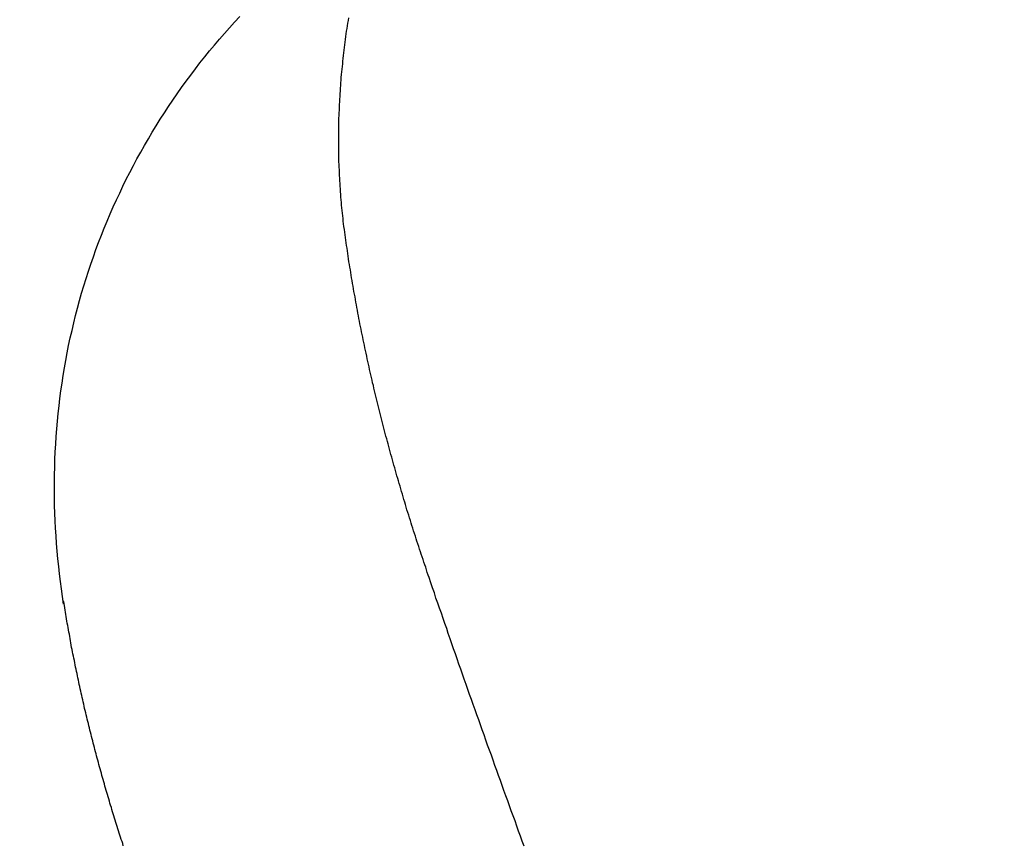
# Model space of a CAD drawing. Header units: millimetres. Extents: x 11979 to 23691, y 12825 to 41978.
# Tile 637 of 656: x 21611.86 to 21617.39, y 40486.69 to 40491.33. Entities that reach past the tile are written whole.
import ezdxf

# ---------------------------------------------------------------- set-up
doc = ezdxf.new("R2010")
doc.units = ezdxf.units.MM
for name, color, linetype in [('- niebieska cienka - izolacja', 120, 'Continuous'), ('-WYMIAR', 8, 'Continuous'), ('PROJEKTOWANE', 5, 'Continuous')]:
    doc.layers.add(name, color=color, linetype=linetype)
doc.styles.get("Standard").update_dxf_attribs({"font": 'arial.ttf'})
doc.dimstyles.new('CZA-KROPKA-50', dxfattribs={"dimtxt": 12, "dimasz": 1, "dimexe": 2, "dimexo": 25, "dimgap": 4, "dimtad": 1, "dimdec": 1, "dimrnd": 0.5, "dimzin": 9, "dimdsep": 46, "dimtxsty": 'Standard', "dimblk": 'CZA-KROPKA', "dimblk1": 'CZA-KROPKA', "dimblk2": 'CZA-KROPKA', "dimsah": 1, "dimcen": -20, "dimse1": 1, "dimse2": 1, "dimclrd": 8, "dimclre": 8, "dimclrt": 9, "dimadec": 0, "dimazin": 0, "dimtfac": 1, "dimtdec": 1, "dimtmove": 1, "dimatfit": 3, "dimldrblk": 'CZA-KROPKA', "dimfxl": 1, "dimtolj": 1, "dimtzin": 9, "dimarcsym": 0})

# ---------------------------------------------------------------- blocks, each defined once
blk = doc.blocks.new('CZA-KROPKA')
at = {"layer": '-WYMIAR', "linetype": 'ByBlock'}
for p, q in [((0, 10), (0, -10)), ((5, 0), (-5, 0))]:
    blk.add_line(p, q, dxfattribs=at)
at = {"layer": '-WYMIAR', "linetype": 'ByBlock', "const_width": 2.5}
blk.add_lwpolyline([(-1.25, 0, 1), (1.25, 0, 1)], format="xyb", close=True, dxfattribs=at)
blk = doc.blocks.new('*D1572')
at = {"layer": '-WYMIAR', "color": 8, "lineweight": -2}
blk.add_line((19929.2678, 40021.6846), (22203.2678, 40021.6846), dxfattribs=at)
at = {"layer": 'Defpoints', "color": 0}
for p in [(19928.2678, 40529.3414), (22204.2678, 40500.3414), (22204.2678, 40021.6846)]:
    blk.add_point(p, dxfattribs=at)
at = {"layer": '-WYMIAR', "color": 8, "lineweight": -2, "rotation": 180}
blk.add_blockref('CZA-KROPKA', (19928.2678, 40021.6846), dxfattribs=at)
at = {"layer": '-WYMIAR', "color": 8, "lineweight": -2}
blk.add_blockref('CZA-KROPKA', (22204.2678, 40021.6846), dxfattribs=at)
at = {"layer": '-WYMIAR', "color": 9, "insert": (21066.2678, 40031.8115), "char_height": 12, "attachment_point": 5}
blk.add_mtext('\\A1;2276', dxfattribs=at)
blk = doc.blocks.new('Pisuar NOVA PRO ze zintegrowanym ceramicznym sitkiem')
for points in [[(-0.120457, -0.152934, 0), (-0.120527, -0.152513, 0), (-0.120587, -0.15209, 0), (-0.120637, -0.151667, 0), (-0.120697, -0.151242, 0), (-0.120737, -0.150817, 0), (-0.120787, -0.150391, 0), (-0.120827, -0.149965, 0), (-0.120857, -0.149537, 0), (-0.120887, -0.14911, 0), (-0.120917, -0.148681, 0), (-0.120937, -0.148253, 0), (-0.120947, -0.147823, 0), (-0.120967, -0.147394, 0), (-0.120967, -0.146964, 0), (-0.120977, -0.146534, 0), (-0.120977, -0.146104, 0), (-0.120967, -0.145674, 0), (-0.120957, -0.145244, 0), (-0.120947, -0.144814, 0), (-0.120927, -0.144384, 0), (-0.120897, -0.143954, 0), (-0.120877, -0.143524, 0), (-0.120837, -0.143094, 0), (-0.120807, -0.142665, 0), (-0.120757, -0.142237, 0), (-0.120717, -0.141808, 0), (-0.120667, -0.141381, 0), (-0.120607, -0.140953, 0), (-0.120547, -0.140527, 0), (-0.120477, -0.140101, 0), (-0.120407, -0.139676, 0), (-0.120337, -0.139252, 0), (-0.120257, -0.138828, 0), (-0.120177, -0.138406, 0), (-0.120087, -0.137984, 0), (-0.119987, -0.137564, 0), (-0.119887, -0.137144, 0), (-0.119787, -0.136726, 0), (-0.119677, -0.136309, 0), (-0.119567, -0.135894, 0), (-0.119447, -0.135479, 0), (-0.119327, -0.135067, 0), (-0.119197, -0.134655, 0), (-0.119067, -0.134245, 0), (-0.118927, -0.133837, 0), (-0.118787, -0.13343, 0), (-0.118647, -0.133025, 0), (-0.118497, -0.132622, 0), (-0.118337, -0.13222, 0), (-0.118177, -0.13182, 0), (-0.118017, -0.131422, 0), (-0.117847, -0.131026, 0), (-0.117667, -0.130632, 0), (-0.117497, -0.13024, 0), (-0.117307, -0.12985, 0), (-0.117127, -0.129461, 0), (-0.116937, -0.129075, 0), (-0.116737, -0.128691, 0), (-0.116537, -0.12831, 0), (-0.116337, -0.12793, 0), (-0.116127, -0.127553, 0), (-0.115917, -0.127178, 0), (-0.115697, -0.126806, 0), (-0.115477, -0.126436, 0), (-0.115257, -0.126068, 0), (-0.115027, -0.125703, 0), (-0.114797, -0.125341, 0), (-0.114557, -0.124981, 0), (-0.114317, -0.124624, 0), (-0.114077, -0.124269, 0), (-0.113827, -0.123918, 0), (-0.113577, -0.123569, 0), (-0.113317, -0.123222, 0), (-0.113057, -0.122879, 0), (-0.112797, -0.122539, 0), (-0.112527, -0.122202, 0), (-0.112257, -0.121867, 0), (-0.111987, -0.121536, 0), (-0.111707, -0.121208, 0), (-0.111427, -0.120883, 0), (-0.111147, -0.120561, 0), (-0.110857, -0.120243, 0), (-0.110567, -0.119927, 0)], [(-0.104607, -0.132489, 0), (-0.104627, -0.13234, 0), (-0.104647, -0.132189, 0), (-0.104667, -0.132039, 0), (-0.104687, -0.131889, 0), (-0.104707, -0.131738, 0), (-0.104727, -0.131588, 0), (-0.104747, -0.131437, 0), (-0.104757, -0.131286, 0), (-0.104777, -0.131135, 0), (-0.104797, -0.130984, 0), (-0.104807, -0.130833, 0), (-0.104827, -0.130682, 0), (-0.104837, -0.130531, 0), (-0.104847, -0.130379, 0), (-0.104867, -0.130227, 0), (-0.104877, -0.130076, 0), (-0.104887, -0.129924, 0), (-0.104897, -0.129772, 0), (-0.104907, -0.12962, 0), (-0.104917, -0.129468, 0), (-0.104927, -0.129316, 0), (-0.104937, -0.129164, 0), (-0.104947, -0.129011, 0), (-0.104957, -0.128859, 0), (-0.104957, -0.128707, 0), (-0.104967, -0.128554, 0), (-0.104977, -0.128402, 0), (-0.104977, -0.128249, 0), (-0.104987, -0.128096, 0), (-0.104987, -0.127944, 0), (-0.104987, -0.127791, 0), (-0.104997, -0.127638, 0), (-0.104997, -0.127485, 0), (-0.104997, -0.127332, 0), (-0.104997, -0.127179, 0), (-0.104997, -0.127026, 0), (-0.104997, -0.126873, 0), (-0.104997, -0.12672, 0), (-0.104997, -0.126567, 0), (-0.104997, -0.126414, 0), (-0.104997, -0.126261, 0), (-0.104997, -0.126108, 0), (-0.104987, -0.125955, 0), (-0.104987, -0.125802, 0), (-0.104987, -0.125648, 0), (-0.104977, -0.125495, 0), (-0.104977, -0.125342, 0), (-0.104967, -0.125189, 0), (-0.104957, -0.125036, 0), (-0.104957, -0.124883, 0), (-0.104947, -0.12473, 0), (-0.104937, -0.124576, 0), (-0.104927, -0.124423, 0), (-0.104917, -0.12427, 0), (-0.104907, -0.124117, 0), (-0.104897, -0.123964, 0), (-0.104887, -0.123811, 0), (-0.104877, -0.123658, 0), (-0.104867, -0.123505, 0), (-0.104857, -0.123352, 0), (-0.104837, -0.123199, 0), (-0.104827, -0.123046, 0), (-0.104807, -0.122894, 0), (-0.104797, -0.122741, 0), (-0.104777, -0.122588, 0), (-0.104767, -0.122436, 0), (-0.104747, -0.122283, 0), (-0.104727, -0.122131, 0), (-0.104717, -0.121978, 0), (-0.104697, -0.121826, 0), (-0.104677, -0.121673, 0), (-0.104657, -0.121521, 0), (-0.104637, -0.121369, 0), (-0.104617, -0.121217, 0), (-0.104597, -0.121065, 0), (-0.104577, -0.120913, 0), (-0.104557, -0.120761, 0), (-0.104527, -0.120609, 0), (-0.104507, -0.120458, 0), (-0.104487, -0.120306, 0), (-0.104457, -0.120155, 0), (-0.104437, -0.120004, 0)], [(-0.099927, -0.151453, 0), (-0.099977, -0.151308, 0), (-0.100027, -0.151162, 0), (-0.100077, -0.151017, 0), (-0.100117, -0.150871, 0), (-0.100167, -0.150725, 0), (-0.100217, -0.150579, 0), (-0.100267, -0.150433, 0), (-0.100317, -0.150287, 0), (-0.100367, -0.150141, 0), (-0.100417, -0.149995, 0), (-0.100467, -0.149849, 0), (-0.100507, -0.149703, 0), (-0.100557, -0.149556, 0), (-0.100607, -0.14941, 0), (-0.100657, -0.149263, 0), (-0.100697, -0.149117, 0), (-0.100747, -0.14897, 0), (-0.100797, -0.148823, 0), (-0.100837, -0.148677, 0), (-0.100887, -0.14853, 0), (-0.100937, -0.148383, 0), (-0.100977, -0.148236, 0), (-0.101027, -0.148089, 0), (-0.101067, -0.147942, 0), (-0.101117, -0.147795, 0), (-0.101167, -0.147647, 0), (-0.101207, -0.1475, 0), (-0.101257, -0.147353, 0), (-0.101297, -0.147205, 0), (-0.101337, -0.147058, 0), (-0.101387, -0.14691, 0), (-0.101427, -0.146762, 0), (-0.101477, -0.146615, 0), (-0.101517, -0.146467, 0), (-0.101557, -0.146319, 0), (-0.101607, -0.146171, 0), (-0.101647, -0.146023, 0), (-0.101687, -0.145875, 0), (-0.101737, -0.145727, 0), (-0.101777, -0.145579, 0), (-0.101817, -0.14543, 0), (-0.101857, -0.145282, 0), (-0.101897, -0.145134, 0), (-0.101947, -0.144985, 0), (-0.101987, -0.144837, 0), (-0.102027, -0.144688, 0), (-0.102067, -0.14454, 0), (-0.102107, -0.144391, 0), (-0.102147, -0.144242, 0), (-0.102187, -0.144094, 0), (-0.102227, -0.143945, 0), (-0.102267, -0.143796, 0), (-0.102307, -0.143647, 0), (-0.102347, -0.143498, 0), (-0.102387, -0.143349, 0), (-0.102427, -0.1432, 0), (-0.102467, -0.143051, 0), (-0.102507, -0.142901, 0), (-0.102547, -0.142752, 0), (-0.102577, -0.142603, 0), (-0.102617, -0.142453, 0), (-0.102657, -0.142304, 0), (-0.102697, -0.142154, 0), (-0.102727, -0.142005, 0), (-0.102767, -0.141855, 0), (-0.102807, -0.141706, 0), (-0.102847, -0.141556, 0), (-0.102877, -0.141406, 0), (-0.102917, -0.141256, 0), (-0.102947, -0.141106, 0), (-0.102987, -0.140956, 0), (-0.103027, -0.140806, 0), (-0.103057, -0.140656, 0), (-0.103097, -0.140506, 0), (-0.103127, -0.140356, 0), (-0.103167, -0.140206, 0), (-0.103197, -0.140056, 0), (-0.103227, -0.139906, 0), (-0.103267, -0.139755, 0), (-0.103297, -0.139605, 0), (-0.103327, -0.139454, 0), (-0.103367, -0.139304, 0), (-0.103397, -0.139153, 0), (-0.103427, -0.139003, 0), (-0.103467, -0.138852, 0), (-0.103497, -0.138702, 0), (-0.103527, -0.138551, 0), (-0.103557, -0.1384, 0), (-0.103587, -0.138249, 0), (-0.103627, -0.138098, 0), (-0.103657, -0.137948, 0), (-0.103687, -0.137797, 0), (-0.103717, -0.137646, 0), (-0.103747, -0.137495, 0), (-0.103777, -0.137344, 0), (-0.103807, -0.137193, 0), (-0.103837, -0.137041, 0), (-0.103867, -0.13689, 0), (-0.103897, -0.136739, 0), (-0.103927, -0.136588, 0), (-0.103947, -0.136436, 0), (-0.103977, -0.136285, 0), (-0.104007, -0.136134, 0), (-0.104037, -0.135982, 0), (-0.104067, -0.135831, 0), (-0.104087, -0.135679, 0), (-0.104117, -0.135528, 0), (-0.104147, -0.135376, 0), (-0.104167, -0.135225, 0), (-0.104197, -0.135073, 0), (-0.104227, -0.134921, 0), (-0.104247, -0.13477, 0), (-0.104277, -0.134618, 0), (-0.104297, -0.134466, 0), (-0.104327, -0.134314, 0), (-0.104347, -0.134162, 0), (-0.104377, -0.13401, 0), (-0.104397, -0.133858, 0), (-0.104427, -0.133706, 0), (-0.104447, -0.133554, 0), (-0.104467, -0.133402, 0), (-0.104497, -0.13325, 0), (-0.104517, -0.133098, 0), (-0.104537, -0.132946, 0), (-0.104567, -0.132794, 0), (-0.104587, -0.132642, 0), (-0.104607, -0.132489, 0)], [(-0.094587, -0.166541, 0), (-0.094687, -0.166257, 0), (-0.094787, -0.165973, 0), (-0.094897, -0.165689, 0), (-0.094997, -0.165405, 0), (-0.095097, -0.165121, 0), (-0.095207, -0.164837, 0), (-0.095307, -0.164553, 0), (-0.095407, -0.164269, 0), (-0.095507, -0.163985, 0), (-0.095617, -0.163701, 0), (-0.095717, -0.163417, 0), (-0.095817, -0.163133, 0), (-0.095917, -0.162849, 0), (-0.096017, -0.162565, 0), (-0.096127, -0.162281, 0), (-0.096227, -0.161996, 0), (-0.096327, -0.161712, 0), (-0.096427, -0.161428, 0), (-0.096527, -0.161144, 0), (-0.096637, -0.160859, 0), (-0.096737, -0.160575, 0), (-0.096837, -0.16029, 0), (-0.096937, -0.160006, 0), (-0.097037, -0.159722, 0), (-0.097137, -0.159437, 0), (-0.097237, -0.159153, 0), (-0.097337, -0.158868, 0), (-0.097447, -0.158583, 0), (-0.097547, -0.158299, 0), (-0.097647, -0.158014, 0), (-0.097747, -0.157729, 0), (-0.097847, -0.157445, 0), (-0.097947, -0.15716, 0), (-0.098047, -0.156875, 0), (-0.098147, -0.15659, 0), (-0.098247, -0.156305, 0), (-0.098347, -0.15602, 0), (-0.098447, -0.155735, 0), (-0.098547, -0.15545, 0), (-0.098647, -0.155165, 0), (-0.098747, -0.15488, 0), (-0.098847, -0.154594, 0), (-0.098937, -0.154309, 0), (-0.099037, -0.154024, 0), (-0.099137, -0.153738, 0), (-0.099237, -0.153453, 0), (-0.099337, -0.153168, 0), (-0.099437, -0.152882, 0), (-0.099537, -0.152596, 0), (-0.099627, -0.152311, 0), (-0.099727, -0.152025, 0), (-0.099827, -0.151739, 0), (-0.099927, -0.151453, 0)], [(-0.117107, -0.166511, 0), (-0.117137, -0.166392, 0), (-0.117177, -0.166273, 0), (-0.117217, -0.166153, 0), (-0.117257, -0.166034, 0), (-0.117297, -0.165915, 0), (-0.117337, -0.165796, 0), (-0.117367, -0.165677, 0), (-0.117407, -0.165557, 0), (-0.117447, -0.165438, 0), (-0.117487, -0.165318, 0), (-0.117527, -0.165199, 0), (-0.117557, -0.165079, 0), (-0.117597, -0.16496, 0), (-0.117637, -0.16484, 0), (-0.117667, -0.16472, 0), (-0.117707, -0.164601, 0), (-0.117747, -0.164481, 0), (-0.117777, -0.164361, 0), (-0.117817, -0.164241, 0), (-0.117857, -0.164121, 0), (-0.117887, -0.164001, 0), (-0.117927, -0.163881, 0), (-0.117957, -0.163761, 0), (-0.117997, -0.163641, 0), (-0.118027, -0.16352, 0), (-0.118067, -0.1634, 0), (-0.118097, -0.16328, 0), (-0.118137, -0.16316, 0), (-0.118167, -0.163039, 0), (-0.118207, -0.162919, 0), (-0.118237, -0.162798, 0), (-0.118267, -0.162678, 0), (-0.118307, -0.162557, 0), (-0.118337, -0.162437, 0), (-0.118377, -0.162316, 0), (-0.118407, -0.162195, 0), (-0.118437, -0.162074, 0), (-0.118477, -0.161954, 0), (-0.118507, -0.161833, 0), (-0.118537, -0.161712, 0), (-0.118567, -0.161591, 0), (-0.118607, -0.16147, 0), (-0.118637, -0.161349, 0), (-0.118667, -0.161228, 0), (-0.118697, -0.161107, 0), (-0.118727, -0.160985, 0), (-0.118767, -0.160864, 0), (-0.118797, -0.160743, 0), (-0.118827, -0.160622, 0), (-0.118857, -0.1605, 0), (-0.118887, -0.160379, 0), (-0.118917, -0.160257, 0), (-0.118947, -0.160136, 0), (-0.118977, -0.160014, 0), (-0.119007, -0.159893, 0), (-0.119037, -0.159771, 0), (-0.119067, -0.15965, 0), (-0.119097, -0.159528, 0), (-0.119127, -0.159406, 0), (-0.119157, -0.159285, 0), (-0.119187, -0.159163, 0), (-0.119217, -0.159041, 0), (-0.119247, -0.158919, 0), (-0.119277, -0.158797, 0), (-0.119297, -0.158675, 0), (-0.119327, -0.158553, 0), (-0.119357, -0.158431, 0), (-0.119387, -0.158309, 0), (-0.119417, -0.158187, 0), (-0.119437, -0.158065, 0), (-0.119467, -0.157943, 0), (-0.119497, -0.15782, 0), (-0.119527, -0.157698, 0), (-0.119547, -0.157576, 0), (-0.119577, -0.157453, 0), (-0.119607, -0.157331, 0), (-0.119627, -0.157209, 0), (-0.119657, -0.157086, 0), (-0.119677, -0.156964, 0), (-0.119707, -0.156841, 0), (-0.119737, -0.156719, 0), (-0.119757, -0.156596, 0), (-0.119787, -0.156473, 0), (-0.119807, -0.156351, 0), (-0.119837, -0.156228, 0), (-0.119857, -0.156105, 0), (-0.119887, -0.155982, 0), (-0.119907, -0.15586, 0), (-0.119937, -0.155737, 0), (-0.119957, -0.155614, 0), (-0.119977, -0.155491, 0), (-0.120007, -0.155368, 0), (-0.120027, -0.155245, 0), (-0.120047, -0.155122, 0), (-0.120077, -0.154999, 0), (-0.120097, -0.154876, 0), (-0.120117, -0.154753, 0), (-0.120137, -0.15463, 0), (-0.120167, -0.154507, 0), (-0.120187, -0.154383, 0), (-0.120207, -0.15426, 0), (-0.120227, -0.154137, 0), (-0.120257, -0.154014, 0), (-0.120277, -0.15389, 0), (-0.120297, -0.153767, 0), (-0.120317, -0.153644, 0), (-0.120337, -0.15352, 0), (-0.120357, -0.153397, 0), (-0.120377, -0.153273, 0), (-0.120397, -0.15315, 0), (-0.120417, -0.153026, 0), (-0.120437, -0.152903, 0), (-0.120457, -0.152779, 0)]]:
    blk.add_polyline3d(points)

msp = doc.modelspace()

# ---------------------------------------------------------------- hatches: boundary and pattern name
at = {"layer": '- niebieska cienka - izolacja'}
h = msp.add_hatch(dxfattribs=at)
h.set_pattern_fill('ANSI31', color=5, scale=10)
h.set_pattern_definition([(315, (8112.473, 14221.135), (19.7999996, -4e-15), [3.394112, -24.607316]), (315, (8112.473, 14240.935), (19.7999996, -4e-15), [3.394112, -24.607316]), (315, (8126.073, 14214.135), (19.7999996, -4e-15), [3.959798, -24.04163]), (315, (8126.073, 14233.935), (19.7999996, -4e-15), [3.959798, -24.04163]), (0, (8122.273, 14219.935), (0, 19.8), [0.2, -19.6]), (90, (8122.473, 14219.935), (-19.8, 1e-15), [0.2, -19.6]), (0, (8122.473, 14220.135), (0, 19.8), [0.2, -19.6]), (0, (8122.673, 14220.135), (0, 19.8), [0.2, -19.6]), (0, (8122.873, 14220.135), (0, 19.8), [0.2, -19.6]), (0, (8123.073, 14220.135), (0, 19.8), [0.2, -19.6]), (90, (8123.273, 14219.935), (-19.8, 1e-15), [0.2, -19.6]), (0, (8123.273, 14219.935), (0, 19.8), [0.2, -19.6]), (90, (8123.473, 14219.735), (-19.8, 1e-15), [0.2, -19.6]), (0, (8123.473, 14219.735), (0, 19.8), [0.2, -19.6]), (90, (8123.673, 14219.535), (-19.8, 1e-15), [0.2, -19.6]), (90, (8123.673, 14219.335), (-19.8, 1e-15), [0.2, -19.6]), (90, (8123.673, 14219.135), (-19.8, 1e-15), [0.2, -19.6]), (90, (8123.673, 14218.935), (-19.8, 1e-15), [0.2, -19.6]), (0, (8123.473, 14218.935), (0, 19.8), [0.2, -19.6]), (90, (8123.473, 14218.735), (-19.8, 1e-15), [0.2, -19.6]), (0, (8123.273, 14218.735), (0, 19.8), [0.2, -19.6]), (90, (8123.273, 14218.535), (-19.8, 1e-15), [0.2, -19.6]), (0, (8123.073, 14218.535), (0, 19.8), [0.2, -19.6]), (0, (8122.873, 14218.535), (0, 19.8), [0.2, -19.6]), (0, (8122.673, 14218.535), (0, 19.8), [0.2, -19.6]), (0, (8122.473, 14218.535), (0, 19.8), [0.2, -19.6]), (90, (8122.473, 14218.535), (-19.8, 1e-15), [0.2, -19.6]), (0, (8122.273, 14218.735), (0, 19.8), [0.2, -19.6]), (90, (8122.273, 14218.735), (-19.8, 1e-15), [0.2, -19.6]), (0, (8122.073, 14218.935), (0, 19.8), [0.2, -19.6]), (90, (8122.073, 14218.935), (-19.8, 1e-15), [0.2, -19.6]), (90, (8122.073, 14219.135), (-19.8, 1e-15), [0.2, -19.6]), (90, (8122.073, 14219.335), (-19.8, 1e-15), [0.2, -19.6]), (90, (8122.073, 14219.535), (-19.8, 1e-15), [0.2, -19.6]), (0, (8122.073, 14219.735), (0, 19.8), [0.2, -19.6]), (90, (8122.273, 14219.735), (-19.8, 1e-15), [0.2, -19.6]), (90, (8119.273, 14202.735), (-19.8, 1e-15), [0.2, -19.6]), (0, (8119.073, 14202.735), (0, 19.8), [0.2, -19.6]), (90, (8119.073, 14202.535), (-19.8, 1e-15), [0.2, -19.6]), (90, (8119.073, 14202.335), (-19.8, 1e-15), [0.2, -19.6]), (90, (8119.073, 14202.135), (-19.8, 1e-15), [0.2, -19.6]), (90, (8119.073, 14201.935), (-19.8, 1e-15), [0.2, -19.6]), (0, (8119.073, 14201.935), (0, 19.8), [0.2, -19.6]), (90, (8119.273, 14201.735), (-19.8, 1e-15), [0.2, -19.6]), (0, (8119.273, 14201.735), (0, 19.8), [0.2, -19.6]), (90, (8119.473, 14201.535), (-19.8, 1e-15), [0.2, -19.6]), (0, (8119.473, 14201.535), (0, 19.8), [0.2, -19.6]), (90, (8119.673, 14201.335), (-19.8, 1e-15), [0.2, -19.6]), (0, (8119.673, 14201.335), (0, 19.8), [0.2, -19.6]), (0, (8119.873, 14201.335), (0, 19.8), [0.2, -19.6]), (0, (8120.073, 14201.335), (0, 19.8), [0.2, -19.6]), (0, (8120.273, 14201.335), (0, 19.8), [0.2, -19.6]), (90, (8120.473, 14201.335), (-19.8, 1e-15), [0.2, -19.6]), (0, (8120.473, 14201.535), (0, 19.8), [0.2, -19.6]), (90, (8120.673, 14201.535), (-19.8, 1e-15), [0.2, -19.6]), (0, (8120.673, 14201.735), (0, 19.8), [0.2, -19.6]), (90, (8120.873, 14201.735), (-19.8, 1e-15), [0.2, -19.6]), (0, (8120.873, 14201.935), (0, 19.8), [0.2, -19.6]), (90, (8121.073, 14201.935), (-19.8, 1e-15), [0.2, -19.6]), (90, (8121.073, 14202.135), (-19.8, 1e-15), [0.2, -19.6]), (90, (8121.073, 14202.335), (-19.8, 1e-15), [0.2, -19.6]), (90, (8121.073, 14202.535), (-19.8, 1e-15), [0.2, -19.6]), (0, (8120.873, 14202.735), (0, 19.8), [0.2, -19.6]), (90, (8120.873, 14202.735), (-19.8, 1e-15), [0.2, -19.6]), (0, (8120.673, 14202.935), (0, 19.8), [0.2, -19.6]), (90, (8120.673, 14202.935), (-19.8, 1e-15), [0.2, -19.6]), (0, (8120.473, 14203.135), (0, 19.8), [0.2, -19.6]), (90, (8120.473, 14203.135), (-19.8, 1e-15), [0.2, -19.6]), (0, (8120.273, 14203.335), (0, 19.8), [0.2, -19.6]), (0, (8120.073, 14203.335), (0, 19.8), [0.2, -19.6]), (0, (8119.873, 14203.335), (0, 19.8), [0.2, -19.6]), (0, (8119.673, 14203.335), (0, 19.8), [0.2, -19.6]), (90, (8119.673, 14203.135), (-19.8, 1e-15), [0.2, -19.6]), (0, (8119.473, 14203.135), (0, 19.8), [0.2, -19.6]), (90, (8119.473, 14202.935), (-19.8, 1e-15), [0.2, -19.6]), (0, (8119.273, 14202.935), (0, 19.8), [0.2, -19.6]), (90, (8122.273, 14203.335), (-19.8, 1e-15), [0.2, -19.6]), (0, (8122.273, 14203.535), (0, 19.8), [0.2, -19.6]), (90, (8122.473, 14203.535), (-19.8, 1e-15), [0.2, -19.6]), (0, (8122.473, 14203.735), (0, 19.8), [0.2, -19.6]), (0, (8122.673, 14203.735), (0, 19.8), [0.2, -19.6]), (0, (8122.873, 14203.735), (0, 19.8), [0.2, -19.6]), (0, (8123.073, 14203.735), (0, 19.8), [0.2, -19.6]), (0, (8123.273, 14203.735), (0, 19.8), [0.2, -19.6]), (0, (8123.473, 14203.735), (0, 19.8), [0.2, -19.6]), (90, (8123.673, 14203.535), (-19.8, 1e-15), [0.2, -19.6]), (0, (8123.673, 14203.535), (0, 19.8), [0.2, -19.6]), (90, (8123.873, 14203.335), (-19.8, 1e-15), [0.2, -19.6]), (0, (8123.873, 14203.335), (0, 19.8), [0.2, -19.6]), (90, (8124.073, 14203.135), (-19.8, 1e-15), [0.2, -19.6]), (0, (8124.073, 14203.135), (0, 19.8), [0.2, -19.6]), (90, (8124.273, 14202.935), (-19.8, 1e-15), [0.2, -19.6]), (90, (8124.273, 14202.735), (-19.8, 1e-15), [0.2, -19.6]), (90, (8124.273, 14202.535), (-19.8, 1e-15), [0.2, -19.6]), (90, (8124.273, 14202.335), (-19.8, 1e-15), [0.2, -19.6]), (90, (8124.273, 14202.135), (-19.8, 1e-15), [0.2, -19.6]), (90, (8124.273, 14201.935), (-19.8, 1e-15), [0.2, -19.6]), (0, (8124.073, 14201.935), (0, 19.8), [0.2, -19.6]), (90, (8124.073, 14201.735), (-19.8, 1e-15), [0.2, -19.6]), (0, (8123.873, 14201.735), (0, 19.8), [0.2, -19.6]), (90, (8123.873, 14201.535), (-19.8, 1e-15), [0.2, -19.6]), (0, (8123.673, 14201.535), (0, 19.8), [0.2, -19.6]), (90, (8123.673, 14201.335), (-19.8, 1e-15), [0.2, -19.6]), (0, (8123.473, 14201.335), (0, 19.8), [0.2, -19.6]), (0, (8123.273, 14201.335), (0, 19.8), [0.2, -19.6]), (0, (8123.073, 14201.335), (0, 19.8), [0.2, -19.6]), (0, (8122.873, 14201.335), (0, 19.8), [0.2, -19.6]), (0, (8122.673, 14201.335), (0, 19.8), [0.2, -19.6]), (0, (8122.473, 14201.335), (0, 19.8), [0.2, -19.6]), (90, (8122.473, 14201.335), (-19.8, 1e-15), [0.2, -19.6]), (0, (8122.273, 14201.535), (0, 19.8), [0.2, -19.6]), (90, (8122.273, 14201.535), (-19.8, 1e-15), [0.2, -19.6]), (0, (8122.073, 14201.735), (0, 19.8), [0.2, -19.6]), (90, (8122.073, 14201.735), (-19.8, 1e-15), [0.2, -19.6]), (0, (8121.873, 14201.935), (0, 19.8), [0.2, -19.6]), (90, (8121.873, 14201.935), (-19.8, 1e-15), [0.2, -19.6]), (90, (8121.873, 14202.135), (-19.8, 1e-15), [0.2, -19.6]), (90, (8121.873, 14202.335), (-19.8, 1e-15), [0.2, -19.6]), (90, (8121.873, 14202.535), (-19.8, 1e-15), [0.2, -19.6]), (90, (8121.873, 14202.735), (-19.8, 1e-15), [0.2, -19.6]), (90, (8121.873, 14202.935), (-19.8, 1e-15), [0.2, -19.6]), (0, (8121.873, 14203.135), (0, 19.8), [0.2, -19.6]), (90, (8122.073, 14203.135), (-19.8, 1e-15), [0.2, -19.6]), (0, (8122.073, 14203.335), (0, 19.8), [0.2, -19.6]), (0, (8114.073, 14217.935), (0, 19.8), [0.2, -19.6]), (90, (8114.273, 14217.935), (-19.8, 1e-15), [0.2, -19.6]), (0, (8114.273, 14218.135), (0, 19.8), [0.2, -19.6]), (0, (8114.473, 14218.135), (0, 19.8), [0.2, -19.6]), (0, (8114.673, 14218.135), (0, 19.8), [0.2, -19.6]), (0, (8114.873, 14218.135), (0, 19.8), [0.2, -19.6]), (90, (8115.073, 14217.935), (-19.8, 1e-15), [0.2, -19.6]), (0, (8115.073, 14217.935), (0, 19.8), [0.2, -19.6]), (90, (8115.273, 14217.735), (-19.8, 1e-15), [0.2, -19.6]), (0, (8115.273, 14217.735), (0, 19.8), [0.2, -19.6]), (90, (8115.473, 14217.535), (-19.8, 1e-15), [0.2, -19.6]), (90, (8115.473, 14217.335), (-19.8, 1e-15), [0.2, -19.6]), (90, (8115.473, 14217.135), (-19.8, 1e-15), [0.2, -19.6]), (90, (8115.473, 14216.935), (-19.8, 1e-15), [0.2, -19.6]), (0, (8115.273, 14216.935), (0, 19.8), [0.2, -19.6]), (90, (8115.273, 14216.735), (-19.8, 1e-15), [0.2, -19.6]), (0, (8115.073, 14216.735), (0, 19.8), [0.2, -19.6]), (90, (8115.073, 14216.535), (-19.8, 1e-15), [0.2, -19.6]), (0, (8114.873, 14216.535), (0, 19.8), [0.2, -19.6]), (0, (8114.673, 14216.535), (0, 19.8), [0.2, -19.6]), (0, (8114.473, 14216.535), (0, 19.8), [0.2, -19.6]), (0, (8114.273, 14216.535), (0, 19.8), [0.2, -19.6]), (90, (8114.273, 14216.535), (-19.8, 1e-15), [0.2, -19.6]), (0, (8114.073, 14216.735), (0, 19.8), [0.2, -19.6]), (90, (8114.073, 14216.735), (-19.8, 1e-15), [0.2, -19.6]), (0, (8113.873, 14216.935), (0, 19.8), [0.2, -19.6]), (90, (8113.873, 14216.935), (-19.8, 1e-15), [0.2, -19.6]), (90, (8113.873, 14217.135), (-19.8, 1e-15), [0.2, -19.6]), (90, (8113.873, 14217.335), (-19.8, 1e-15), [0.2, -19.6]), (90, (8113.873, 14217.535), (-19.8, 1e-15), [0.2, -19.6]), (0, (8113.873, 14217.735), (0, 19.8), [0.2, -19.6]), (90, (8114.073, 14217.735), (-19.8, 1e-15), [0.2, -19.6]), (90, (8111.073, 14216.735), (-19.8, 1e-15), [0.2, -19.6]), (0, (8111.073, 14216.935), (0, 19.8), [0.2, -19.6]), (90, (8111.273, 14216.935), (-19.8, 1e-15), [0.2, -19.6]), (0, (8111.273, 14217.135), (0, 19.8), [0.2, -19.6]), (0, (8111.473, 14217.135), (0, 19.8), [0.2, -19.6]), (0, (8111.673, 14217.135), (0, 19.8), [0.2, -19.6]), (0, (8111.873, 14217.135), (0, 19.8), [0.2, -19.6]), (0, (8112.073, 14217.135), (0, 19.8), [0.2, -19.6]), (0, (8112.273, 14217.135), (0, 19.8), [0.2, -19.6]), (90, (8112.473, 14216.935), (-19.8, 1e-15), [0.2, -19.6]), (0, (8112.473, 14216.935), (0, 19.8), [0.2, -19.6]), (90, (8112.673, 14216.735), (-19.8, 1e-15), [0.2, -19.6]), (0, (8112.673, 14216.735), (0, 19.8), [0.2, -19.6]), (90, (8112.873, 14216.535), (-19.8, 1e-15), [0.2, -19.6]), (0, (8112.873, 14216.535), (0, 19.8), [0.2, -19.6]), (90, (8113.073, 14216.335), (-19.8, 1e-15), [0.2, -19.6]), (90, (8113.073, 14216.135), (-19.8, 1e-15), [0.2, -19.6]), (90, (8113.073, 14215.935), (-19.8, 1e-15), [0.2, -19.6]), (90, (8113.073, 14215.735), (-19.8, 1e-15), [0.2, -19.6]), (90, (8113.073, 14215.535), (-19.8, 1e-15), [0.2, -19.6]), (90, (8113.073, 14215.335), (-19.8, 1e-15), [0.2, -19.6]), (0, (8112.873, 14215.335), (0, 19.8), [0.2, -19.6]), (90, (8112.873, 14215.135), (-19.8, 1e-15), [0.2, -19.6]), (0, (8112.673, 14215.135), (0, 19.8), [0.2, -19.6]), (90, (8112.673, 14214.935), (-19.8, 1e-15), [0.2, -19.6]), (0, (8112.473, 14214.935), (0, 19.8), [0.2, -19.6]), (90, (8112.473, 14214.735), (-19.8, 1e-15), [0.2, -19.6]), (0, (8112.273, 14214.735), (0, 19.8), [0.2, -19.6]), (0, (8112.073, 14214.735), (0, 19.8), [0.2, -19.6]), (0, (8111.873, 14214.735), (0, 19.8), [0.2, -19.6]), (0, (8111.673, 14214.735), (0, 19.8), [0.2, -19.6]), (0, (8111.473, 14214.735), (0, 19.8), [0.2, -19.6]), (0, (8111.273, 14214.735), (0, 19.8), [0.2, -19.6]), (90, (8111.273, 14214.735), (-19.8, 1e-15), [0.2, -19.6]), (0, (8111.073, 14214.935), (0, 19.8), [0.2, -19.6]), (90, (8111.073, 14214.935), (-19.8, 1e-15), [0.2, -19.6]), (0, (8110.873, 14215.135), (0, 19.8), [0.2, -19.6]), (90, (8110.873, 14215.135), (-19.8, 1e-15), [0.2, -19.6]), (0, (8110.673, 14215.335), (0, 19.8), [0.2, -19.6]), (90, (8110.673, 14215.335), (-19.8, 1e-15), [0.2, -19.6]), (90, (8110.673, 14215.535), (-19.8, 1e-15), [0.2, -19.6]), (90, (8110.673, 14215.735), (-19.8, 1e-15), [0.2, -19.6]), (90, (8110.673, 14215.935), (-19.8, 1e-15), [0.2, -19.6]), (90, (8110.673, 14216.135), (-19.8, 1e-15), [0.2, -19.6]), (90, (8110.673, 14216.335), (-19.8, 1e-15), [0.2, -19.6]), (0, (8110.673, 14216.535), (0, 19.8), [0.2, -19.6]), (90, (8110.873, 14216.535), (-19.8, 1e-15), [0.2, -19.6]), (0, (8110.873, 14216.735), (0, 19.8), [0.2, -19.6]), (90, (8113.273, 14214.335), (-19.8, 1e-15), [0.2, -19.6]), (0, (8113.073, 14214.335), (0, 19.8), [0.2, -19.6]), (90, (8113.073, 14214.135), (-19.8, 1e-15), [0.2, -19.6]), (90, (8113.073, 14213.935), (-19.8, 1e-15), [0.2, -19.6]), (90, (8113.073, 14213.735), (-19.8, 1e-15), [0.2, -19.6]), (90, (8113.073, 14213.535), (-19.8, 1e-15), [0.2, -19.6]), (0, (8113.073, 14213.535), (0, 19.8), [0.2, -19.6]), (90, (8113.273, 14213.335), (-19.8, 1e-15), [0.2, -19.6]), (0, (8113.273, 14213.335), (0, 19.8), [0.2, -19.6]), (90, (8113.473, 14213.135), (-19.8, 1e-15), [0.2, -19.6]), (0, (8113.473, 14213.135), (0, 19.8), [0.2, -19.6]), (90, (8113.673, 14212.935), (-19.8, 1e-15), [0.2, -19.6]), (0, (8113.673, 14212.935), (0, 19.8), [0.2, -19.6]), (0, (8113.873, 14212.935), (0, 19.8), [0.2, -19.6]), (0, (8114.073, 14212.935), (0, 19.8), [0.2, -19.6]), (0, (8114.273, 14212.935), (0, 19.8), [0.2, -19.6]), (90, (8114.473, 14212.935), (-19.8, 1e-15), [0.2, -19.6]), (0, (8114.473, 14213.135), (0, 19.8), [0.2, -19.6]), (90, (8114.673, 14213.135), (-19.8, 1e-15), [0.2, -19.6]), (0, (8114.673, 14213.335), (0, 19.8), [0.2, -19.6]), (90, (8114.873, 14213.335), (-19.8, 1e-15), [0.2, -19.6]), (0, (8114.873, 14213.535), (0, 19.8), [0.2, -19.6]), (90, (8115.073, 14213.535), (-19.8, 1e-15), [0.2, -19.6]), (90, (8115.073, 14213.735), (-19.8, 1e-15), [0.2, -19.6]), (90, (8115.073, 14213.935), (-19.8, 1e-15), [0.2, -19.6]), (90, (8115.073, 14214.135), (-19.8, 1e-15), [0.2, -19.6]), (0, (8114.873, 14214.335), (0, 19.8), [0.2, -19.6]), (90, (8114.873, 14214.335), (-19.8, 1e-15), [0.2, -19.6]), (0, (8114.673, 14214.535), (0, 19.8), [0.2, -19.6]), (90, (8114.673, 14214.535), (-19.8, 1e-15), [0.2, -19.6]), (0, (8114.473, 14214.735), (0, 19.8), [0.2, -19.6]), (90, (8114.473, 14214.735), (-19.8, 1e-15), [0.2, -19.6]), (0, (8114.273, 14214.935), (0, 19.8), [0.2, -19.6]), (0, (8114.073, 14214.935), (0, 19.8), [0.2, -19.6]), (0, (8113.873, 14214.935), (0, 19.8), [0.2, -19.6]), (0, (8113.673, 14214.935), (0, 19.8), [0.2, -19.6]), (90, (8113.673, 14214.735), (-19.8, 1e-15), [0.2, -19.6]), (0, (8113.473, 14214.735), (0, 19.8), [0.2, -19.6]), (90, (8113.473, 14214.535), (-19.8, 1e-15), [0.2, -19.6]), (0, (8113.273, 14214.535), (0, 19.8), [0.2, -19.6]), (315, (8123.673, 14206.535), (19.7999996, -4e-15), [4.24264, -23.758788]), (315, (8123.673, 14226.335), (19.7999996, -4e-15), [4.24264, -23.758788]), (315, (8119.673, 14204.135), (19.7999996, -4e-15), [3.959798, -24.04163]), (315, (8119.673, 14223.935), (19.7999996, -4e-15), [3.959798, -24.04163]), (315, (8116.073, 14210.935), (19.7999996, -4e-15), [4.24264, -23.758788]), (315, (8116.073, 14230.735), (19.7999996, -4e-15), [4.24264, -23.758788]), (315, (8113.473, 14216.735), (19.7999996, -4e-15), [3.676956, -24.324474]), (315, (8113.473, 14236.535), (19.7999996, -4e-15), [3.676956, -24.324474]), (315, (8120.273, 14212.535), (19.7999996, -4e-15), [4.24264, -23.758788]), (315, (8120.273, 14232.335), (19.7999996, -4e-15), [4.24264, -23.758788]), (315, (8118.273, 14218.335), (19.7999996, -4e-15), [3.676956, -24.324474]), (315, (8118.273, 14238.135), (19.7999996, -4e-15), [3.676956, -24.324474]), (315, (8116.473, 14203.935), (19.7999996, -4e-15), [3.676956, -24.324474]), (315, (8116.473, 14223.735), (19.7999996, -4e-15), [3.676956, -24.324474]), (315, (8109.073, 14206.935), (19.7999996, -4e-15), [3.676956, -24.324474]), (315, (8109.073, 14226.735), (19.7999996, -4e-15), [3.676956, -24.324474])])
h.paths.add_polyline_path([(21952.2678, 40503.3414), (21958.2678, 40503.3414), (21958.2678, 40413.3414), (21972.2678, 40413.3414), (21972.2678, 40407.3414), (21932.2678, 40407.3414), (21932.2678, 40413.3414), (21952.2678, 40413.3414)])
h.paths.add_polyline_path([(21840.2678, 40346.3414), (21852.2678, 40346.3414), (21852.2678, 40503.3414), (21840.2678, 40503.3414)])
h.paths.add_polyline_path([(21673.2678, 40403.3414), (21670.6346, 40403.3414), (21670.6346, 40391.3414), (21690.6346, 40391.3414), (21690.6346, 40403.3414), (21685.2678, 40403.3414), (21685.2678, 40457.3914, 0.043228), (21673.2678, 40455.8323)])
h.paths.add_polyline_path([(21782.2678, 40391.3414), (21782.2678, 40400.3414), (21797.2427, 40400.3414), (21797.2427, 40403.3414), (21840.2678, 40403.3414), (21840.2678, 40391.3414)])
h.paths.add_polyline_path([(21673.2678, 40455.8323, -0.043228), (21685.2678, 40457.3914), (21685.2678, 40503.3414), (21673.2678, 40503.3414)])
h.paths.add_polyline_path([(21571.2678, 40391.3414), (21580.6346, 40391.3414), (21580.6346, 40403.3414), (21571.2678, 40403.3414)])
h.paths.add_polyline_path([(21782.2678, 40400.3414), (21797.2427, 40400.3414), (21797.2427, 40403.3414), (21782.2678, 40403.3414)])
h.paths.add_polyline_path([(21978.2678, 40407.3414), (21978.2678, 40413.3414), (21972.2678, 40413.3414), (21972.2678, 40407.3414)])
h.paths.add_polyline_path([(21819.2064, 40363.4703), (21837.2801, 40363.4703), (21837.2801, 40396.2125), (21819.2064, 40396.2125)], flags=24)

# ---------------------------------------------------------------- block references
at = {"layer": 'PROJEKTOWANE', "xscale": 100, "yscale": 100, "zscale": 100, "rotation": 359.9999999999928}
msp.add_blockref('Pisuar NOVA PRO ze zintegrowanym ceramicznym sitkiem', (21624.1549, 40503.3414), dxfattribs=at)

# ---------------------------------------------------------------- dimensions: what is measured, and where the dimension line sits
at = {"layer": '-WYMIAR'}
dim = msp.add_linear_dim(base=(22204.2678, 40021.6846), p1=(19928.2678, 40529.3414), p2=(22204.2678, 40500.3414), dimstyle='CZA-KROPKA-50', override={"dimfxl": 0, "dimfxlon": 1}, dxfattribs=at)
dim.commit()
dim.dimension.update_dxf_attribs({"geometry": '*D1572', "text_midpoint": (21066.2678, 40031.8115)})

doc.saveas('drawing.dxf')
